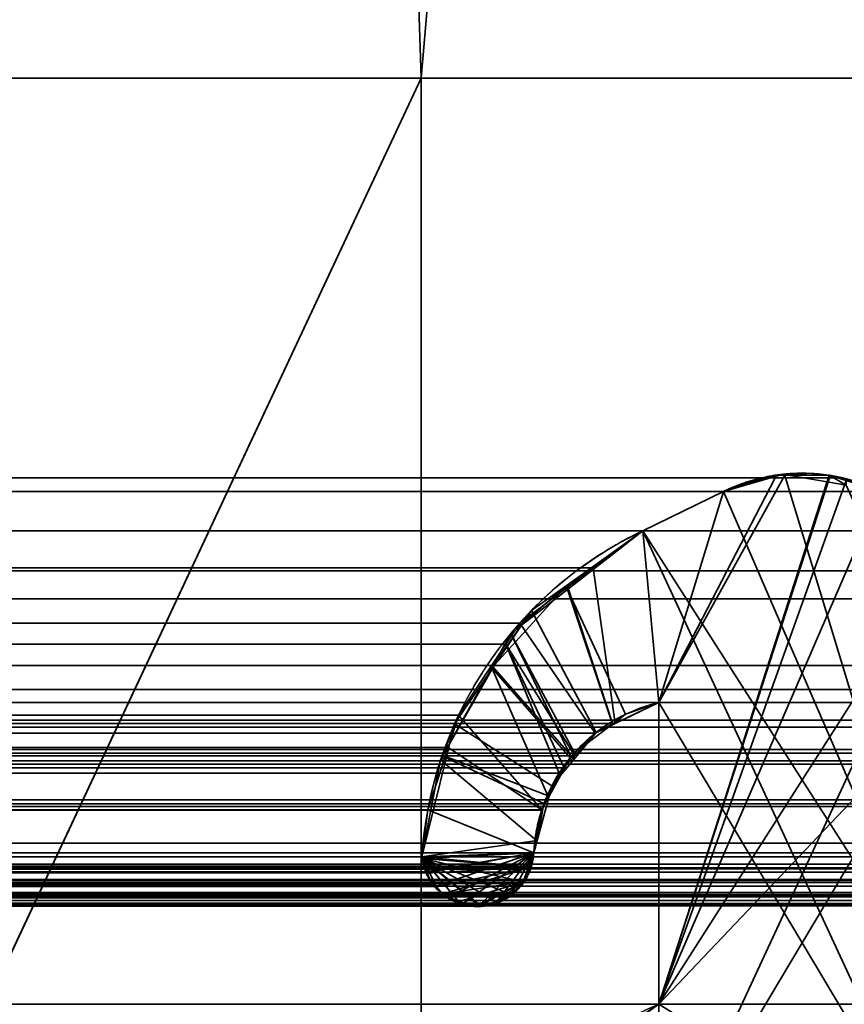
# Model space of a CAD drawing. Header units: millimetres. Extents: x -490 to 6690, y -115 to 152.
# Tile 955 of 1056: x 4956.91 to 4961.2, y 8.19 to 13.3. Entities that reach past the tile are written whole.
import ezdxf

# ---------------------------------------------------------------- set-up
doc = ezdxf.new("R2010")
doc.units = ezdxf.units.MM
doc.layers.add('152', color=253, linetype='Continuous')

# ---------------------------------------------------------------- blocks, each defined once
blk = doc.blocks.new('UG_SURFACE_004')
at = {"layer": '152', "color": 252, "linetype": 'Continuous', "lineweight": 35}
for points in [[(5144.0001, -6.2, 2202.5001), (5144.0001, 133.2, 2202.5001), (3855.9999, 133.2, 2202.5001), (3855.9999, -6.2, 2202.5001)], [(4006, -6.2, 2052.5), (4006, 133.2, 2052.5), (4994, 133.2, 2052.5), (4994, -6.2, 2052.5)]]:
    blk.add_3dface(points, dxfattribs=at)
blk = doc.blocks.new('UG_SURFACE_277')
at = {"layer": '152', "color": 254, "linetype": 'Continuous', "lineweight": 35}
for points in [[(4979.25, -10, 2032.7499), (4979.25, 136.75, 2032.7499), (4020.75, 136.75, 2032.7499), (4020.75, -10, 2032.7499)], [(4962.9998, 13, 2016.5), (4959.0001, 13, 2012.5), (4955.2498, 131.75, 2008.75), (4967, 21, 2020.4999)], [(4959.0001, 13, 2012.5), (4959.0001, 5, 2012.5), (4955.2498, 5, 2008.75), (4955.2498, 131.75, 2008.75)], [(4971.4999, 21, 2025.0001), (4971.4999, -8, 2025.0001), (4028.5001, -8, 2025.0001), (4028.5001, 21, 2025.0001)], [(4967, 5, 2020.4999), (4967, 21, 2020.4999), (4033, 21, 2020.4999), (4033, 5, 2020.4999)], [(4962.9998, 13, 2016.5), (4962.9998, 5, 2016.5), (4037.0002, 5, 2016.5), (4037.0002, 13, 2016.5)], [(4962.9998, 13, 2016.5), (4037.0002, 13, 2016.5), (4040.9999, 13, 2012.5), (4959.0001, 13, 2012.5)], [(4959.0001, 5, 2012.5), (4959.0001, 13, 2012.5), (4040.9999, 13, 2012.5), (4040.9999, 5, 2012.5)]]:
    blk.add_3dface(points, dxfattribs=at)
blk = doc.blocks.new('UG_SURFACE_280')
at = {"layer": '152', "color": 254, "linetype": 'Continuous', "lineweight": 35}
for points in [[(4955.2979, 132.0496, 2008.7976), (4955.2498, 131.75, 2008.75), (4955.2498, 5, 2008.75), (4967, 106, 2020.4999)], [(4955.2498, 131.75, -7.5), (4967, 21, -7.5), (4962.9998, 13, -7.5), (4959.0001, 13, -7.5)], [(4959.0001, 13, -7.5), (4959.0001, 5, -7.5), (4955.2498, 5, -7.5), (4955.2498, 131.75, -7.5)], [(4959.0001, 13, 2012.5), (4967, 106, 2020.4999), (4955.2498, 5, 2008.75)], [(4967, 106, 2020.4999), (4959.0001, 13, 2012.5), (4962.9998, 13, 2016.5), (4967, 21, 2020.4999)], [(4955.2498, 5, 2008.75), (4959.0001, 5, 2012.5), (4959.0001, 13, 2012.5)], [(4959.0001, 5, -7.5), (4959.0001, 13, -7.5), (4959.0001, 13, 2012.5), (4959.0001, 5, 2012.5)], [(4962.9998, 13, 2016.5), (4959.0001, 13, 2012.5), (4959.0001, 13, -7.5), (4962.9998, 13, -7.5)]]:
    blk.add_3dface(points, dxfattribs=at)
blk = doc.blocks.new('UG_SURFACE_303')
at = {"layer": '152', "color": 14, "linetype": 'Continuous', "lineweight": 35}
for points in [[(4971.3001, -10, 2024.8001), (4971.3001, 19, 2024.8001), (4028.6999, 19, 2024.8001), (4028.6999, -10, 2024.8001)], [(4967.2499, 16.25, 2020.75), (4967.2499, -22, 2020.75), (4032.7501, -22, 2020.75), (4032.7501, 16.25, 2020.75)]]:
    blk.add_3dface(points, dxfattribs=at)
blk = doc.blocks.new('UG_SURFACE_304')
at = {"layer": '152', "color": 7, "linetype": 'Continuous', "lineweight": 35}
for points in [[(4032.7501, 16, 2020.75), (4032.7501, -22, 2020.75), (4967.2499, -22, 2020.75), (4967.2499, 16, 2020.75)], [(4967, 16, 2020.4999), (4967, -22, 2020.4999), (4033, -22, 2020.4999), (4033, 16, 2020.4999)]]:
    blk.add_3dface(points, dxfattribs=at)
blk = doc.blocks.new('UG_SURFACE_310')
at = {"layer": '152', "color": 253, "linetype": 'Continuous', "lineweight": 35}
for points in [[(4038.6119, 10.853, 2014.888), (4961.3881, 10.853, 2014.888), (4961.1888, 10.9236, 2014.6887)], [(4038.8112, 10.9236, 2014.6887), (4038.6119, 10.853, 2014.888), (4961.1888, 10.9236, 2014.6887)], [(4961.1888, 10.9236, 2014.6887), (4961.1201, 10.9237, 2014.6201), (4038.8799, 10.9237, 2014.6201), (4038.8112, 10.9236, 2014.6887)], [(4038.8799, 10.9237, 2014.6201), (4961.1201, 10.9237, 2014.6201), (4960.8388, 10.9244, 2014.3385), (4039.1612, 10.9244, 2014.3385)], [(4039.2261, 10.9245, 2014.2741), (4039.1612, 10.9244, 2014.3385), (4960.8388, 10.9244, 2014.3385)], [(4039.2261, 10.9245, 2014.2741), (4960.8388, 10.9244, 2014.3385), (4960.7739, 10.9245, 2014.2741)], [(4960.7739, 10.9245, 2014.2741), (4039.4292, 10.853, 2014.0705), (4039.2261, 10.9245, 2014.2741)], [(4960.7739, 10.9245, 2014.2741), (4960.5708, 10.853, 2014.0705), (4039.4292, 10.853, 2014.0705)], [(4960.5708, 10.853, 2014.0705), (4960.7739, 10.9245, 2014.2741), (4960.8388, 10.9244, 2014.3385), (4960.2351, 9.7575, 2013.7351)], [(4960.2351, 8.1895, 2013.7351), (4960.2351, 9.7575, 2013.7351), (4960.8388, 10.9244, 2014.3385), (4961.1201, 10.9237, 2014.6201)], [(4960.2351, 8.1895, 2013.7351), (4961.1201, 10.9237, 2014.6201), (4961.1888, 10.9236, 2014.6887), (4961.3881, 10.853, 2014.888)], [(4038.6119, 10.853, 2014.888), (4038.1927, 10.6485, 2015.3072), (4961.8073, 10.6485, 2015.3072), (4961.3881, 10.853, 2014.888)], [(4039.8483, 10.6485, 2013.6516), (4039.4292, 10.853, 2014.0705), (4960.5708, 10.853, 2014.0705), (4960.1517, 10.6485, 2013.6516)], [(4960.1517, 10.6485, 2013.6516), (4960.5708, 10.853, 2014.0705), (4960.2351, 9.7575, 2013.7351)], [(4961.3881, 10.853, 2014.888), (4961.8073, 10.6485, 2015.3072), (4960.2351, 8.1895, 2013.7351)], [(4962.1515, 10.44, 2015.6517), (4961.8073, 10.6485, 2015.3072), (4038.1927, 10.6485, 2015.3072), (4037.8485, 10.44, 2015.6517)], [(4039.8483, 10.6485, 2013.6516), (4960.1517, 10.6485, 2013.6516), (4959.8942, 10.4557, 2013.3944), (4040.1058, 10.4557, 2013.3944)], [(4960.2351, 9.7575, 2013.7351), (4960.0086, 9.648, 2013.5088), (4959.8942, 10.4557, 2013.3944), (4960.1517, 10.6485, 2013.6516)], [(4960.2351, 7.26, 2013.7351), (4961.8073, 10.6485, 2015.3072), (4961.7229, 9.7575, 2015.223)], [(4961.8073, 10.6485, 2015.3072), (4960.2351, 7.26, 2013.7351), (4960.2351, 8.1895, 2013.7351)], [(4037.7111, 10.2949, 2015.789), (4962.2889, 10.2949, 2015.789), (4962.1515, 10.44, 2015.6517)], [(4037.8485, 10.44, 2015.6517), (4037.7111, 10.2949, 2015.789), (4962.1515, 10.44, 2015.6517)], [(4040.4878, 10.1696, 2013.0122), (4040.1058, 10.4557, 2013.3944), (4959.8942, 10.4557, 2013.3944)], [(4040.4878, 10.1696, 2013.0122), (4959.8942, 10.4557, 2013.3944), (4959.5122, 10.1696, 2013.0122)], [(4960.0086, 9.648, 2013.5088), (4959.9042, 9.5975, 2013.4044), (4959.5122, 10.1696, 2013.0122), (4959.8942, 10.4557, 2013.3944)], [(4962.6174, 9.9482, 2016.1176), (4962.2889, 10.2949, 2015.789), (4037.7111, 10.2949, 2015.789), (4037.3826, 9.9482, 2016.1176)], [(4959.5122, 10.1696, 2013.0122), (4040.5602, 10.0604, 2012.9397), (4040.4878, 10.1696, 2013.0122)], [(4959.5122, 10.1696, 2013.0122), (4959.4398, 10.0604, 2012.9397), (4040.5602, 10.0604, 2012.9397)], [(4959.4398, 10.0604, 2012.9397), (4959.5122, 10.1696, 2013.0122), (4959.9042, 9.5975, 2013.4044), (4959.7979, 9.4797, 2013.2978)], [(4040.8053, 9.6908, 2012.6944), (4040.5602, 10.0604, 2012.9397), (4959.4398, 10.0604, 2012.9397)], [(4040.8053, 9.6908, 2012.6944), (4959.4398, 10.0604, 2012.9397), (4959.1947, 9.6908, 2012.6944)], [(4959.1947, 9.6908, 2012.6944), (4959.4398, 10.0604, 2012.9397), (4959.7173, 9.3905, 2013.2172), (4959.6267, 9.1995, 2013.1264)], [(4959.4398, 10.0604, 2012.9397), (4959.7979, 9.4797, 2013.2978), (4959.7421, 9.4178, 2013.242)], [(4959.7421, 9.4178, 2013.242), (4959.7173, 9.3905, 2013.2172), (4959.4398, 10.0604, 2012.9397)], [(4037.3826, 9.9482, 2016.1176), (4037.3206, 9.8245, 2016.1793), (4962.6794, 9.8245, 2016.1793)], [(4037.3826, 9.9482, 2016.1176), (4962.6794, 9.8245, 2016.1793), (4962.6174, 9.9482, 2016.1176)], [(4962.8448, 9.4937, 2016.3448), (4962.6794, 9.8245, 2016.1793), (4037.3206, 9.8245, 2016.1793), (4037.1552, 9.4937, 2016.3448)], [(4038.2771, 9.7575, 2015.223), (4961.7229, 9.7575, 2015.223), (4961.9317, 9.6647, 2015.4314), (4038.0683, 9.6647, 2015.4314)], [(4038.2771, 9.7575, 2015.223), (4038.2771, 8.1895, 2015.223), (4961.7229, 8.1895, 2015.223), (4961.7229, 9.7575, 2015.223)], [(4039.9914, 9.648, 2013.5088), (4960.0086, 9.648, 2013.5088), (4960.2351, 9.7575, 2013.7351), (4039.7649, 9.7575, 2013.7351)], [(4039.7649, 8.1895, 2013.7351), (4039.7649, 9.7575, 2013.7351), (4960.2351, 9.7575, 2013.7351), (4960.2351, 8.1895, 2013.7351)], [(4960.2351, 7.26, 2013.7351), (4961.7229, 9.7575, 2015.223), (4961.7229, 8.1895, 2015.223)], [(4037.9891, 9.6295, 2015.5108), (4038.0683, 9.6647, 2015.4314), (4961.9317, 9.6647, 2015.4314), (4962.0109, 9.6295, 2015.5108)], [(4959.1947, 9.6908, 2012.6944), (4040.8602, 9.5231, 2012.6398), (4040.8053, 9.6908, 2012.6944)], [(4959.1947, 9.6908, 2012.6944), (4959.1398, 9.5231, 2012.6398), (4040.8602, 9.5231, 2012.6398)], [(4959.6267, 9.1995, 2013.1264), (4959.1398, 9.5231, 2012.6398), (4959.1947, 9.6908, 2012.6944)], [(4962.0109, 9.6295, 2015.5108), (4037.8685, 9.512, 2015.6317), (4037.9891, 9.6295, 2015.5108)], [(4962.0109, 9.6295, 2015.5108), (4962.1315, 9.512, 2015.6317), (4037.8685, 9.512, 2015.6317)], [(4959.9042, 9.5975, 2013.4044), (4039.9914, 9.648, 2013.5088), (4040.0958, 9.5975, 2013.4044)], [(4959.9042, 9.5975, 2013.4044), (4960.0086, 9.648, 2013.5088), (4039.9914, 9.648, 2013.5088)], [(4040.0958, 9.5975, 2013.4044), (4959.7979, 9.4797, 2013.2978), (4959.9042, 9.5975, 2013.4044)], [(4040.0958, 9.5975, 2013.4044), (4040.2021, 9.4797, 2013.2978), (4959.7979, 9.4797, 2013.2978)], [(4037.8685, 9.512, 2015.6317), (4962.1315, 9.512, 2015.6317), (4962.1911, 9.4542, 2015.6913), (4037.8089, 9.4542, 2015.6913)], [(4040.9656, 9.1992, 2012.5344), (4040.8602, 9.5231, 2012.6398), (4959.1398, 9.5231, 2012.6398)], [(4040.9656, 9.1992, 2012.5344), (4959.1398, 9.5231, 2012.6398), (4959.0344, 9.1992, 2012.5344)], [(4959.0344, 9.1992, 2012.5344), (4959.1398, 9.5231, 2012.6398), (4959.6267, 9.1995, 2013.1264), (4959.6262, 9.1971, 2013.1259)], [(4037.1056, 9.2512, 2016.3944), (4962.8944, 9.2512, 2016.3944), (4962.8448, 9.4937, 2016.3448)], [(4037.1552, 9.4937, 2016.3448), (4037.1056, 9.2512, 2016.3944), (4962.8448, 9.4937, 2016.3448)], [(4040.2579, 9.4178, 2013.242), (4959.7421, 9.4178, 2013.242), (4959.7979, 9.4797, 2013.2978), (4040.2021, 9.4797, 2013.2978)], [(4037.6759, 9.217, 2015.8241), (4962.2092, 9.4368, 2015.7092), (4962.3208, 9.2299, 2015.821)], [(4962.2092, 9.4368, 2015.7092), (4037.6759, 9.217, 2015.8241), (4037.6792, 9.2299, 2015.821)], [(4037.6792, 9.2299, 2015.821), (4037.7908, 9.4368, 2015.7092), (4962.2092, 9.4368, 2015.7092)], [(4037.7908, 9.4368, 2015.7092), (4037.8089, 9.4542, 2015.6913), (4962.1911, 9.4542, 2015.6913), (4962.2092, 9.4368, 2015.7092)], [(4040.2579, 9.4178, 2013.242), (4959.6267, 9.1995, 2013.1264), (4959.7173, 9.3905, 2013.2172)], [(4959.6267, 9.1995, 2013.1264), (4040.2579, 9.4178, 2013.242), (4040.2827, 9.3905, 2013.2172)], [(4959.7173, 9.3905, 2013.2172), (4959.7421, 9.4178, 2013.242), (4040.2579, 9.4178, 2013.242)], [(4040.2827, 9.3905, 2013.2172), (4959.6262, 9.1971, 2013.1259), (4959.6267, 9.1995, 2013.1264)], [(4040.2827, 9.3905, 2013.2172), (4040.3733, 9.1995, 2013.1264), (4959.6262, 9.1971, 2013.1259)], [(4037.0455, 8.9555, 2016.4545), (4962.9545, 8.9555, 2016.4545), (4962.8944, 9.2512, 2016.3944), (4037.1056, 9.2512, 2016.3944)], [(4037.631, 9.0263, 2015.8691), (4037.6759, 9.217, 2015.8241), (4962.3241, 9.217, 2015.8241), (4962.369, 9.0261, 2015.8691)], [(4962.3208, 9.2299, 2015.821), (4962.3241, 9.217, 2015.8241), (4037.6759, 9.217, 2015.8241)], [(4040.3733, 9.1995, 2013.1264), (4040.3738, 9.1971, 2013.1259), (4959.6262, 9.1971, 2013.1259)], [(4040.4148, 8.9755, 2013.0851), (4959.5852, 8.9755, 2013.0851), (4959.6262, 9.1971, 2013.1259), (4040.3738, 9.1971, 2013.1259)], [(4959.0344, 9.1992, 2012.5344), (4040.9966, 8.9555, 2012.5036), (4040.9656, 9.1992, 2012.5344)], [(4959.0344, 9.1992, 2012.5344), (4959.0034, 8.9555, 2012.5036), (4040.9966, 8.9555, 2012.5036)], [(4959.024, 8.8768, 2012.5241), (4959.0034, 8.9555, 2012.5036), (4959.0344, 9.1992, 2012.5344), (4959.5852, 8.9755, 2013.0851)], [(4959.6262, 9.1971, 2013.1259), (4959.5852, 8.9755, 2013.0851), (4959.0344, 9.1992, 2012.5344)], [(4962.3733, 8.9755, 2015.8732), (4037.6267, 8.9755, 2015.8732), (4037.631, 9.0263, 2015.8691)], [(4962.369, 9.0261, 2015.8691), (4962.3733, 8.9755, 2015.8732), (4037.631, 9.0263, 2015.8691)], [(4962.9545, 8.9555, 2016.4545), (4037.0455, 8.9555, 2016.4545), (4037.0598, 8.8931, 2016.4402)], [(4962.9402, 8.8931, 2016.4402), (4962.9545, 8.9555, 2016.4545), (4037.0598, 8.8931, 2016.4402)], [(4962.3733, 8.9755, 2015.8732), (4962.3837, 8.9176, 2015.8837), (4037.6163, 8.9176, 2015.8837), (4037.6267, 8.9755, 2015.8732)], [(4959.5733, 8.9064, 2013.0734), (4040.4148, 8.9755, 2013.0851), (4040.4267, 8.9064, 2013.0734)], [(4959.5733, 8.9064, 2013.0734), (4959.5852, 8.9755, 2013.0851), (4040.4148, 8.9755, 2013.0851)], [(4040.976, 8.8768, 2012.5241), (4959.0034, 8.9555, 2012.5036), (4959.024, 8.8768, 2012.5241)], [(4040.976, 8.8768, 2012.5241), (4040.9966, 8.9555, 2012.5036), (4959.0034, 8.9555, 2012.5036)], [(4959.5852, 8.9755, 2013.0851), (4959.0268, 8.8725, 2012.5268), (4959.024, 8.8768, 2012.5241)], [(4959.0731, 8.8014, 2012.5732), (4959.0616, 8.8122, 2012.5616), (4959.0268, 8.8725, 2012.5268), (4959.5852, 8.9755, 2013.0851)], [(4959.5852, 8.9755, 2013.0851), (4959.1384, 8.7425, 2012.6381), (4959.137, 8.743, 2012.6369), (4959.0731, 8.8014, 2012.5732)], [(4959.2185, 8.7134, 2012.7184), (4959.1384, 8.7425, 2012.6381), (4959.5852, 8.9755, 2013.0851)], [(4959.5852, 8.9755, 2013.0851), (4959.3034, 8.704, 2012.8033), (4959.2552, 8.7, 2012.7554), (4959.2185, 8.7134, 2012.7184)], [(4959.3883, 8.7152, 2012.8884), (4959.3797, 8.7105, 2012.8798), (4959.3034, 8.704, 2012.8033), (4959.5852, 8.9755, 2013.0851)], [(4959.5852, 8.9755, 2013.0851), (4959.465, 8.757, 2012.965), (4959.3883, 8.7152, 2012.8884)], [(4959.5261, 8.8173, 2013.026), (4959.4817, 8.7661, 2012.9817), (4959.465, 8.757, 2012.965), (4959.5852, 8.9755, 2013.0851)], [(4959.5852, 8.9755, 2013.0851), (4959.5671, 8.8921, 2013.067), (4959.5413, 8.8351, 2013.0413), (4959.5261, 8.8173, 2013.026)], [(4959.5852, 8.9755, 2013.0851), (4959.5733, 8.9064, 2013.0734), (4959.5671, 8.8921, 2013.067)], [(4962.3876, 8.8981, 2015.8873), (4037.5838, 8.8372, 2015.9163), (4037.6124, 8.8981, 2015.8873)], [(4962.3876, 8.8981, 2015.8873), (4962.4162, 8.8372, 2015.9163), (4037.5838, 8.8372, 2015.9163)], [(4037.6124, 8.8981, 2015.8873), (4962.3837, 8.9176, 2015.8837), (4962.3876, 8.8981, 2015.8873)], [(4037.6124, 8.8981, 2015.8873), (4037.6163, 8.9176, 2015.8837), (4962.3837, 8.9176, 2015.8837)], [(4040.4267, 8.9064, 2013.0734), (4040.4329, 8.8921, 2013.067), (4959.5671, 8.8921, 2013.067), (4959.5733, 8.9064, 2013.0734)], [(4037.0598, 8.8931, 2016.4402), (4037.0688, 8.8752, 2016.4311), (4962.9312, 8.8752, 2016.4311), (4962.9402, 8.8931, 2016.4402)], [(4962.9312, 8.8752, 2016.4311), (4037.0688, 8.8752, 2016.4311), (4037.0965, 8.8214, 2016.4034)], [(4962.9035, 8.8214, 2016.4034), (4962.9312, 8.8752, 2016.4311), (4037.0965, 8.8214, 2016.4034)], [(4959.5413, 8.8351, 2013.0413), (4040.4329, 8.8921, 2013.067), (4040.4587, 8.8351, 2013.0413)], [(4959.5413, 8.8351, 2013.0413), (4959.5671, 8.8921, 2013.067), (4040.4329, 8.8921, 2013.067)], [(4040.9384, 8.8122, 2012.5616), (4959.0268, 8.8725, 2012.5268), (4959.0616, 8.8122, 2012.5616)], [(4040.9384, 8.8122, 2012.5616), (4040.9732, 8.8725, 2012.5268), (4959.0268, 8.8725, 2012.5268)], [(4959.024, 8.8768, 2012.5241), (4040.9732, 8.8725, 2012.5268), (4040.976, 8.8768, 2012.5241)], [(4959.024, 8.8768, 2012.5241), (4959.0268, 8.8725, 2012.5268), (4040.9732, 8.8725, 2012.5268)], [(4037.0965, 8.8214, 2016.4034), (4037.1137, 8.8038, 2016.3863), (4962.8863, 8.8038, 2016.3863), (4962.9035, 8.8214, 2016.4034)], [(4962.8386, 8.755, 2016.3386), (4037.1137, 8.8038, 2016.3863), (4037.1614, 8.755, 2016.3386)], [(4962.8386, 8.755, 2016.3386), (4962.8863, 8.8038, 2016.3863), (4037.1137, 8.8038, 2016.3863)], [(4962.4186, 8.8321, 2015.9187), (4037.5257, 8.7708, 2015.974), (4037.5814, 8.8321, 2015.9187)], [(4962.4186, 8.8321, 2015.9187), (4962.4743, 8.7708, 2015.974), (4037.5257, 8.7708, 2015.974)], [(4037.5814, 8.8321, 2015.9187), (4962.4162, 8.8372, 2015.9163), (4962.4186, 8.8321, 2015.9187)], [(4037.5814, 8.8321, 2015.9187), (4037.5838, 8.8372, 2015.9163), (4962.4162, 8.8372, 2015.9163)], [(4040.4587, 8.8351, 2013.0413), (4040.4739, 8.8173, 2013.026), (4959.5261, 8.8173, 2013.026), (4959.5413, 8.8351, 2013.0413)], [(4959.5261, 8.8173, 2013.026), (4040.4739, 8.8173, 2013.026), (4040.5183, 8.7661, 2012.9817)], [(4959.4817, 8.7661, 2012.9817), (4959.5261, 8.8173, 2013.026), (4040.5183, 8.7661, 2012.9817)], [(4040.863, 8.743, 2012.6369), (4959.0731, 8.8014, 2012.5732), (4959.137, 8.743, 2012.6369)], [(4040.863, 8.743, 2012.6369), (4040.9269, 8.8014, 2012.5732), (4959.0731, 8.8014, 2012.5732)], [(4959.0616, 8.8122, 2012.5616), (4040.9269, 8.8014, 2012.5732), (4040.9384, 8.8122, 2012.5616)], [(4959.0616, 8.8122, 2012.5616), (4959.0731, 8.8014, 2012.5732), (4040.9269, 8.8014, 2012.5732)], [(4037.1614, 8.755, 2016.3386), (4037.1809, 8.747, 2016.3193), (4962.8191, 8.747, 2016.3193), (4962.8386, 8.755, 2016.3386)], [(4037.262, 8.7133, 2016.238), (4962.738, 8.7133, 2016.238), (4962.8191, 8.747, 2016.3193), (4037.1809, 8.747, 2016.3193)], [(4962.4834, 8.7605, 2015.9833), (4037.4532, 8.7289, 2016.0468), (4037.5166, 8.7605, 2015.9833)], [(4962.4834, 8.7605, 2015.9833), (4962.5468, 8.7289, 2016.0468), (4037.4532, 8.7289, 2016.0468)], [(4037.5166, 8.7605, 2015.9833), (4962.4743, 8.7708, 2015.974), (4962.4834, 8.7605, 2015.9833)], [(4037.5166, 8.7605, 2015.9833), (4037.5257, 8.7708, 2015.974), (4962.4743, 8.7708, 2015.974)], [(4040.5183, 8.7661, 2012.9817), (4040.535, 8.757, 2012.965), (4959.465, 8.757, 2012.965), (4959.4817, 8.7661, 2012.9817)], [(4040.6117, 8.7152, 2012.8884), (4959.3883, 8.7152, 2012.8884), (4959.465, 8.757, 2012.965), (4040.535, 8.757, 2012.965)], [(4962.707, 8.7005, 2016.207), (4037.262, 8.7133, 2016.238), (4037.293, 8.7005, 2016.207)], [(4962.707, 8.7005, 2016.207), (4962.738, 8.7133, 2016.238), (4037.262, 8.7133, 2016.238)], [(4037.293, 8.7005, 2016.207), (4037.3445, 8.7034, 2016.1555), (4962.6555, 8.7034, 2016.1555), (4962.707, 8.7005, 2016.207)], [(4037.3631, 8.7044, 2016.1369), (4962.6369, 8.7044, 2016.1369), (4962.6555, 8.7034, 2016.1555), (4037.3445, 8.7034, 2016.1555)], [(4962.5907, 8.707, 2016.0904), (4037.3631, 8.7044, 2016.1369), (4037.4093, 8.707, 2016.0904)], [(4962.5907, 8.707, 2016.0904), (4962.6369, 8.7044, 2016.1369), (4037.3631, 8.7044, 2016.1369)], [(4037.4093, 8.707, 2016.0904), (4962.5468, 8.7289, 2016.0468), (4962.5907, 8.707, 2016.0904)], [(4037.4093, 8.707, 2016.0904), (4037.4532, 8.7289, 2016.0468), (4962.5468, 8.7289, 2016.0468)], [(4959.3797, 8.7105, 2012.8798), (4040.6117, 8.7152, 2012.8884), (4040.6203, 8.7105, 2012.8798)], [(4959.3797, 8.7105, 2012.8798), (4959.3883, 8.7152, 2012.8884), (4040.6117, 8.7152, 2012.8884)], [(4040.6203, 8.7105, 2012.8798), (4040.6966, 8.704, 2012.8033), (4959.3034, 8.704, 2012.8033), (4959.3797, 8.7105, 2012.8798)], [(4959.2552, 8.7, 2012.7554), (4040.6966, 8.704, 2012.8033), (4040.7448, 8.7, 2012.7554)], [(4959.2552, 8.7, 2012.7554), (4959.3034, 8.704, 2012.8033), (4040.6966, 8.704, 2012.8033)], [(4040.7448, 8.7, 2012.7554), (4959.2185, 8.7134, 2012.7184), (4959.2552, 8.7, 2012.7554)], [(4040.7448, 8.7, 2012.7554), (4040.7815, 8.7134, 2012.7184), (4959.2185, 8.7134, 2012.7184)], [(4040.8616, 8.7425, 2012.6381), (4959.1384, 8.7425, 2012.6381), (4959.2185, 8.7134, 2012.7184), (4040.7815, 8.7134, 2012.7184)], [(4959.137, 8.743, 2012.6369), (4040.8616, 8.7425, 2012.6381), (4040.863, 8.743, 2012.6369)], [(4959.137, 8.743, 2012.6369), (4959.1384, 8.7425, 2012.6381), (4040.8616, 8.7425, 2012.6381)], [(4962.1496, 7.9443, 2015.6498), (4961.7229, 8.1895, 2015.223), (4038.2771, 8.1895, 2015.223), (4037.8504, 7.9443, 2015.6498)], [(4039.7649, 8.1895, 2013.7351), (4960.2351, 8.1895, 2013.7351), (4959.898, 7.961, 2013.3982), (4040.102, 7.961, 2013.3982)], [(4959.898, 7.961, 2013.3982), (4960.2351, 8.1895, 2013.7351), (4960.2351, 7.26, 2013.7351)], [(4961.7229, 8.1895, 2015.223), (4961.7229, 7.26, 2015.223), (4960.2351, 7.26, 2013.7351)]]:
    blk.add_3dface(points, dxfattribs=at)
blk = doc.blocks.new('UG_SURFACE_311')
at = {"layer": '152', "color": 253, "linetype": 'Continuous', "lineweight": 35}
for points in [[(4960.2351, 8.1895, -7.5), (4960.2351, 9.7575, -7.5), (4960.8884, 10.9368, -7.5), (4961.1197, 10.9368, -7.5)], [(4961.1197, 10.9368, -7.5), (4961.2069, 10.9096, -7.5), (4960.2351, 8.1895, -7.5)], [(4960.5708, 10.853, -7.5), (4960.8388, 10.9368, -7.5), (4960.8884, 10.9368, -7.5), (4960.2351, 9.7575, -7.5)], [(4961.2069, 10.9096, -7.5), (4961.3881, 10.853, -7.5), (4961.7229, 9.7575, -7.5), (4960.2351, 8.1895, -7.5)], [(4960.5708, 10.853, 2014.0705), (4960.8798, 10.9421, 2014.38), (4960.8388, 10.9368, -7.5)], [(4961.7229, 8.1895, 2015.223), (4960.8879, 10.9407, 2014.3881), (4960.8798, 10.9421, 2014.38), (4960.5708, 10.853, 2014.0705)], [(4960.8388, 10.9368, -7.5), (4960.5708, 10.853, -7.5), (4960.5708, 10.853, 2014.0705)], [(4960.8798, 10.9421, 2014.38), (4960.8884, 10.9368, -7.5), (4960.8388, 10.9368, -7.5)], [(4960.8798, 10.9421, 2014.38), (4960.8879, 10.9407, 2014.3881), (4960.8884, 10.9368, -7.5)], [(4961.1197, 10.9368, -7.5), (4960.8884, 10.9368, -7.5), (4960.8879, 10.9407, 2014.3881)], [(4960.8879, 10.9407, 2014.3881), (4961.2069, 10.8848, 2014.7069), (4961.1197, 10.9368, -7.5)], [(4961.7229, 8.1895, 2015.223), (4961.7229, 9.7575, 2015.223), (4961.2069, 10.8848, 2014.7069), (4960.8879, 10.9407, 2014.3881)], [(4961.2069, 10.8848, 2014.7069), (4961.2069, 10.9096, -7.5), (4961.1197, 10.9368, -7.5)], [(4960.1517, 10.6485, 2013.6516), (4960.5708, 10.853, 2014.0705), (4960.5708, 10.853, -7.5), (4960.1517, 10.6485, -7.5)], [(4960.1517, 10.6485, -7.5), (4960.5708, 10.853, -7.5), (4960.2351, 9.7575, -7.5)], [(4960.5708, 10.853, 2014.0705), (4960.1517, 10.6485, 2013.6516), (4961.7229, 8.1895, 2015.223)], [(4960.1517, 10.6485, -7.5), (4959.7578, 10.3669, -7.5), (4959.7597, 10.3439, 2013.2594)], [(4960.2351, 9.7575, -7.5), (4959.9953, 9.6427, -7.5), (4959.7578, 10.3669, -7.5), (4960.1517, 10.6485, -7.5)], [(4959.7597, 10.3439, 2013.2594), (4960.1517, 10.6485, 2013.6516), (4960.1517, 10.6485, -7.5)], [(4960.0611, 9.6957, 2013.561), (4960.2351, 9.7575, 2013.7351), (4960.1517, 10.6485, 2013.6516), (4959.7597, 10.3439, 2013.2594)], [(4961.7229, 7.26, 2015.223), (4960.1517, 10.6485, 2013.6516), (4960.2351, 9.7575, 2013.7351)], [(4960.1517, 10.6485, 2013.6516), (4961.7229, 7.26, 2015.223), (4961.7229, 8.1895, 2015.223)], [(4959.7578, 10.3669, -7.5), (4959.5733, 10.2347, -7.5), (4959.3668, 9.9368, 2012.8665)], [(4959.3668, 9.9368, 2012.8665), (4959.4655, 10.1155, 2012.9657), (4959.7578, 10.3669, -7.5)], [(4959.4655, 10.1155, 2012.9657), (4959.7597, 10.3439, 2013.2594), (4959.7578, 10.3669, -7.5)], [(4959.7597, 10.3439, 2013.2594), (4959.4655, 10.1155, 2012.9657), (4959.796, 9.4949, 2013.2959), (4959.9934, 9.6444, 2013.4933)], [(4959.9953, 9.6427, -7.5), (4959.9094, 9.6016, -7.5), (4959.5733, 10.2347, -7.5), (4959.7578, 10.3669, -7.5)], [(4959.9934, 9.6444, 2013.4933), (4960.0611, 9.6957, 2013.561), (4959.7597, 10.3439, 2013.2594)], [(4959.5733, 10.2347, -7.5), (4959.3735, 9.9404, -7.5), (4959.3668, 9.9368, 2012.8665)], [(4959.3735, 9.9404, -7.5), (4959.5733, 10.2347, -7.5), (4959.9094, 9.6016, -7.5), (4959.794, 9.4628, -7.5)], [(4959.4655, 10.1155, 2012.9657), (4959.3668, 9.9368, 2012.8665), (4959.7735, 9.4687, 2013.2737), (4959.7793, 9.4752, 2013.2792)], [(4959.7793, 9.4752, 2013.2792), (4959.796, 9.4949, 2013.2959), (4959.4655, 10.1155, 2012.9657)], [(4959.3735, 9.9404, -7.5), (4959.1737, 9.6461, -7.5), (4959.1117, 9.4775, 2012.6119)], [(4959.1117, 9.4775, 2012.6119), (4959.3668, 9.9368, 2012.8665), (4959.3735, 9.9404, -7.5)], [(4959.3668, 9.9368, 2012.8665), (4959.1117, 9.4775, 2012.6119), (4959.6381, 9.2331, 2013.1383), (4959.6591, 9.269, 2013.159)], [(4959.794, 9.4628, -7.5), (4959.6786, 9.324, -7.5), (4959.1737, 9.6461, -7.5), (4959.3735, 9.9404, -7.5)], [(4959.6591, 9.269, 2013.159), (4959.7735, 9.4687, 2013.2737), (4959.3668, 9.9368, 2012.8665)], [(4960.0611, 9.6957, 2013.561), (4959.9953, 9.6427, -7.5), (4960.2351, 9.7575, -7.5)], [(4960.2351, 9.7575, -7.5), (4960.2351, 9.7575, 2013.7351), (4960.0611, 9.6957, 2013.561)], [(4960.2351, 8.1895, 2013.7351), (4960.2351, 9.7575, 2013.7351), (4960.2351, 9.7575, -7.5), (4960.2351, 8.1895, -7.5)], [(4960.2351, 7.26, -7.5), (4961.7229, 9.7575, -7.5), (4961.7229, 8.1895, -7.5)], [(4961.7229, 9.7575, -7.5), (4960.2351, 7.26, -7.5), (4960.2351, 8.1895, -7.5)], [(4961.7229, 7.26, 2015.223), (4960.2351, 9.7575, 2013.7351), (4960.2351, 8.1895, 2013.7351)], [(4960.0611, 9.6957, 2013.561), (4959.9934, 9.6444, 2013.4933), (4959.9953, 9.6427, -7.5)], [(4959.1737, 9.6461, -7.5), (4959.1317, 9.4752, -7.5), (4959.1117, 9.4775, 2012.6119)], [(4959.1317, 9.4752, -7.5), (4959.1737, 9.6461, -7.5), (4959.6786, 9.324, -7.5), (4959.6648, 9.2711, -7.5)], [(4959.9094, 9.6016, -7.5), (4959.9934, 9.6444, 2013.4933), (4959.796, 9.4949, 2013.2959)], [(4959.9094, 9.6016, -7.5), (4959.9953, 9.6427, -7.5), (4959.9934, 9.6444, 2013.4933)], [(4959.796, 9.4949, 2013.2959), (4959.794, 9.4628, -7.5), (4959.9094, 9.6016, -7.5)], [(4959.1317, 9.4752, -7.5), (4959.0034, 8.9555, -7.5), (4959.0034, 8.9555, 2012.5036)], [(4959.0034, 8.9555, 2012.5036), (4959.1012, 9.4585, 2012.6014), (4959.1317, 9.4752, -7.5)], [(4959.0034, 8.9555, -7.5), (4959.1317, 9.4752, -7.5), (4959.6648, 9.2711, -7.5), (4959.6024, 9.0398, -7.5)], [(4959.1012, 9.4585, 2012.6014), (4959.1117, 9.4775, 2012.6119), (4959.1317, 9.4752, -7.5)], [(4959.5985, 9.0398, 2013.0985), (4959.6381, 9.2331, 2013.1383), (4959.1117, 9.4775, 2012.6119), (4959.1012, 9.4585, 2012.6014)], [(4959.7735, 9.4687, 2013.2737), (4959.6591, 9.269, 2013.159), (4959.6648, 9.2711, -7.5)], [(4959.7735, 9.4687, 2013.2737), (4959.6648, 9.2711, -7.5), (4959.6786, 9.324, -7.5)], [(4959.6786, 9.324, -7.5), (4959.7793, 9.4752, 2013.2792), (4959.7735, 9.4687, 2013.2737)], [(4959.6786, 9.324, -7.5), (4959.794, 9.4628, -7.5), (4959.7793, 9.4752, 2013.2792)], [(4959.796, 9.4949, 2013.2959), (4959.7793, 9.4752, 2013.2792), (4959.794, 9.4628, -7.5)], [(4959.1012, 9.4585, 2012.6014), (4959.0034, 8.9555, 2012.5036), (4959.5852, 8.9755, 2013.0851), (4959.5985, 9.0398, 2013.0985)], [(4959.6381, 9.2331, 2013.1383), (4959.6024, 9.0398, -7.5), (4959.6648, 9.2711, -7.5)], [(4959.6648, 9.2711, -7.5), (4959.6591, 9.269, 2013.159), (4959.6381, 9.2331, 2013.1383)], [(4959.6381, 9.2331, 2013.1383), (4959.5985, 9.0398, 2013.0985), (4959.6024, 9.0398, -7.5)], [(4959.6024, 9.0398, -7.5), (4959.5852, 8.9755, -7.5), (4959.0034, 8.9555, -7.5)], [(4959.6024, 9.0398, -7.5), (4959.5985, 9.0398, 2013.0985), (4959.5852, 8.9755, 2013.0851)], [(4959.5852, 8.9755, 2013.0851), (4959.5852, 8.9755, -7.5), (4959.6024, 9.0398, -7.5)], [(4959.0068, 8.946, -7.5), (4959.0034, 8.9555, -7.5), (4959.5852, 8.9755, -7.5)], [(4959.5685, 8.9016, 2013.0687), (4959.579, 8.9281, 2013.0789), (4959.5852, 8.9755, 2013.0851), (4959.0034, 8.9555, 2012.5036)], [(4959.0068, 8.946, -7.5), (4959.0063, 8.9461, 2012.5062), (4959.0034, 8.9555, 2012.5036)], [(4959.0034, 8.9555, 2012.5036), (4959.0034, 8.9555, -7.5), (4959.0068, 8.946, -7.5)], [(4959.5685, 8.9016, 2013.0687), (4959.0034, 8.9555, 2012.5036), (4959.0063, 8.9461, 2012.5062)], [(4959.0068, 8.946, -7.5), (4959.5852, 8.9755, -7.5), (4959.5652, 8.9011, -7.5)], [(4959.5685, 8.9016, 2013.0687), (4959.5652, 8.9011, -7.5), (4959.5852, 8.9755, -7.5)], [(4959.5852, 8.9755, -7.5), (4959.579, 8.9281, 2013.0789), (4959.5685, 8.9016, 2013.0687)], [(4959.5852, 8.9755, -7.5), (4959.5852, 8.9755, 2013.0851), (4959.579, 8.9281, 2013.0789)], [(4959.0321, 8.8716, -7.5), (4959.0278, 8.8702, 2012.5277), (4959.0063, 8.9461, 2012.5062)], [(4959.0063, 8.9461, 2012.5062), (4959.0068, 8.946, -7.5), (4959.0321, 8.8716, -7.5)], [(4959.5685, 8.9016, 2013.0687), (4959.0063, 8.9461, 2012.5062), (4959.0278, 8.8702, 2012.5277)], [(4959.0068, 8.946, -7.5), (4959.3058, 8.7043, -7.5), (4959.2962, 8.7039, -7.5)], [(4959.1155, 8.7619, -7.5), (4959.0797, 8.8, -7.5), (4959.0068, 8.946, -7.5), (4959.1951, 8.7214, -7.5)], [(4959.0068, 8.946, -7.5), (4959.3916, 8.7196, -7.5), (4959.3649, 8.7063, -7.5), (4959.3058, 8.7043, -7.5)], [(4959.0068, 8.946, -7.5), (4959.528, 8.8253, -7.5), (4959.4755, 8.761, -7.5), (4959.4707, 8.7588, -7.5)], [(4959.2962, 8.7039, -7.5), (4959.2419, 8.7021, -7.5), (4959.1951, 8.7214, -7.5), (4959.0068, 8.946, -7.5)], [(4959.0068, 8.946, -7.5), (4959.5652, 8.9011, -7.5), (4959.5532, 8.8564, -7.5), (4959.528, 8.8253, -7.5)], [(4959.4707, 8.7588, -7.5), (4959.3916, 8.7196, -7.5), (4959.0068, 8.946, -7.5)], [(4959.0797, 8.8, -7.5), (4959.0435, 8.8389, -7.5), (4959.0321, 8.8716, -7.5), (4959.0068, 8.946, -7.5)], [(4959.0278, 8.8702, 2012.5277), (4959.0287, 8.8662, 2012.5289), (4959.0764, 8.7973, 2012.5763), (4959.5685, 8.9016, 2013.0687)], [(4959.0764, 8.7973, 2012.5763), (4959.0845, 8.7853, 2012.5847), (4959.115, 8.7637, 2012.6147), (4959.5685, 8.9016, 2013.0687)], [(4959.5304, 8.8254, 2013.0303), (4959.5451, 8.8411, 2013.0451), (4959.5685, 8.9016, 2013.0687), (4959.115, 8.7637, 2012.6147)], [(4959.5652, 8.9011, -7.5), (4959.5685, 8.9016, 2013.0687), (4959.5451, 8.8411, 2013.0451)], [(4959.5451, 8.8411, 2013.0451), (4959.5532, 8.8564, -7.5), (4959.5652, 8.9011, -7.5)], [(4959.0287, 8.8662, 2012.5289), (4959.0278, 8.8702, 2012.5277), (4959.0321, 8.8716, -7.5)], [(4959.0287, 8.8662, 2012.5289), (4959.0321, 8.8716, -7.5), (4959.0435, 8.8389, -7.5)], [(4959.0435, 8.8389, -7.5), (4959.0764, 8.7973, 2012.5763), (4959.0287, 8.8662, 2012.5289)], [(4959.5304, 8.8254, 2013.0303), (4959.528, 8.8253, -7.5), (4959.5532, 8.8564, -7.5)], [(4959.5532, 8.8564, -7.5), (4959.5451, 8.8411, 2013.0451), (4959.5304, 8.8254, 2013.0303)], [(4959.0435, 8.8389, -7.5), (4959.0797, 8.8, -7.5), (4959.0764, 8.7973, 2012.5763)], [(4959.0845, 8.7853, 2012.5847), (4959.0764, 8.7973, 2012.5763), (4959.0797, 8.8, -7.5)], [(4959.0845, 8.7853, 2012.5847), (4959.0797, 8.8, -7.5), (4959.1155, 8.7619, -7.5)], [(4959.5304, 8.8254, 2013.0303), (4959.115, 8.7637, 2012.6147), (4959.166, 8.7266, 2012.6662), (4959.1932, 8.7219, 2012.6932)], [(4959.5304, 8.8254, 2013.0303), (4959.1932, 8.7219, 2012.6932), (4959.2967, 8.7035, 2012.7969)], [(4959.2967, 8.7035, 2012.7969), (4959.3062, 8.7018, 2012.8064), (4959.5304, 8.8254, 2013.0303)], [(4959.5304, 8.8254, 2013.0303), (4959.3062, 8.7018, 2012.8064), (4959.3229, 8.6989, 2012.8226), (4959.3921, 8.7245, 2012.892)], [(4959.3921, 8.7245, 2012.892), (4959.4598, 8.7493, 2012.9597), (4959.4698, 8.7605, 2012.97), (4959.5304, 8.8254, 2013.0303)], [(4959.528, 8.8253, -7.5), (4959.5304, 8.8254, 2013.0303), (4959.4698, 8.7605, 2012.97)], [(4959.4698, 8.7605, 2012.97), (4959.4755, 8.761, -7.5), (4959.528, 8.8253, -7.5)], [(4959.1155, 8.7619, -7.5), (4959.115, 8.7637, 2012.6147), (4959.0845, 8.7853, 2012.5847)], [(4959.166, 8.7266, 2012.6662), (4959.115, 8.7637, 2012.6147), (4959.1155, 8.7619, -7.5)], [(4959.166, 8.7266, 2012.6662), (4959.1155, 8.7619, -7.5), (4959.1279, 8.7491, -7.5)], [(4959.1951, 8.7214, -7.5), (4959.1279, 8.7491, -7.5), (4959.1155, 8.7619, -7.5)], [(4959.1279, 8.7491, -7.5), (4959.1932, 8.7219, 2012.6932), (4959.166, 8.7266, 2012.6662)], [(4959.1279, 8.7491, -7.5), (4959.1951, 8.7214, -7.5), (4959.1932, 8.7219, 2012.6932)], [(4959.3921, 8.7245, 2012.892), (4959.3916, 8.7196, -7.5), (4959.4707, 8.7588, -7.5)], [(4959.4707, 8.7588, -7.5), (4959.4598, 8.7493, 2012.9597), (4959.3921, 8.7245, 2012.892)], [(4959.4707, 8.7588, -7.5), (4959.4698, 8.7605, 2012.97), (4959.4598, 8.7493, 2012.9597)], [(4959.4698, 8.7605, 2012.97), (4959.4707, 8.7588, -7.5), (4959.4755, 8.761, -7.5)], [(4959.2962, 8.7039, -7.5), (4959.2967, 8.7035, 2012.7969), (4959.1932, 8.7219, 2012.6932)], [(4959.1932, 8.7219, 2012.6932), (4959.1951, 8.7214, -7.5), (4959.2419, 8.7021, -7.5)], [(4959.1932, 8.7219, 2012.6932), (4959.2419, 8.7021, -7.5), (4959.2962, 8.7039, -7.5)], [(4959.2967, 8.7035, 2012.7969), (4959.2962, 8.7039, -7.5), (4959.3058, 8.7043, -7.5)], [(4959.3058, 8.7043, -7.5), (4959.3062, 8.7018, 2012.8064), (4959.2967, 8.7035, 2012.7969)], [(4959.3062, 8.7018, 2012.8064), (4959.3058, 8.7043, -7.5), (4959.3649, 8.7063, -7.5)], [(4959.3649, 8.7063, -7.5), (4959.3229, 8.6989, 2012.8226), (4959.3062, 8.7018, 2012.8064)], [(4959.3649, 8.7063, -7.5), (4959.3921, 8.7245, 2012.892), (4959.3229, 8.6989, 2012.8226)], [(4959.3649, 8.7063, -7.5), (4959.3916, 8.7196, -7.5), (4959.3921, 8.7245, 2012.892)], [(4960.2351, 8.1895, -7.5), (4959.7964, 7.8997, -7.5), (4959.7974, 7.8767, 2013.2976)], [(4959.7964, 7.8997, -7.5), (4960.2351, 8.1895, -7.5), (4960.2351, 7.26, -7.5)], [(4959.7974, 7.8767, 2013.2976), (4960.2351, 8.1895, 2013.7351), (4960.2351, 8.1895, -7.5)], [(4960.0611, 7.1982, 2013.561), (4960.2351, 7.26, 2013.7351), (4960.2351, 8.1895, 2013.7351), (4959.7974, 7.8767, 2013.2976)], [(4960.2351, 7.26, -7.5), (4961.7229, 8.1895, -7.5), (4961.7229, 7.26, -7.5)], [(4960.2351, 8.1895, 2013.7351), (4960.2351, 7.26, 2013.7351), (4961.7229, 7.26, 2015.223)]]:
    blk.add_3dface(points, dxfattribs=at)

msp = doc.modelspace()

# ---------------------------------------------------------------- linework, layer by layer
at = {"layer": '152', "linetype": 'Continuous', "lineweight": -3}
for p, q in [((4963, 13, 2016.5), (4037, 13, 2016.5)), ((4959, 13, 2012.5), (4041, 13, 2012.5)), ((4959, 13, 2012.5), (4963, 13, 2016.5)), ((4959, 5, 2012.5), (4959, 13, 2012.5)), ((4959, 13, -7.5), (4963, 13, -7.5)), ((4959, 13, -7.5), (4959, 13, 2012.5)), ((4959, 13, 2012.5), (4959, 5, 2012.5)), ((4959, 5, -7.5), (4959, 13, -7.5)), ((4963, 13, 2016.5), (4959, 13, 2012.5)), ((4961.3881, 10.853, 2014.8881), (4038.6119, 10.853, 2014.8881)), ((4960.5706, 10.853, 2014.0706), (4039.4294, 10.853, 2014.0706)), ((4960.1516, 10.6485, 2013.6516), (4960.5706, 10.853, 2014.0706)), ((4960.1516, 10.6485, -7.5), (4960.5706, 10.853, -7.5)), ((4960.1516, 10.6485, 2013.6516), (4960.5706, 10.853, 2014.0706)), ((4960.5706, 10.853, -7.5), (4960.5706, 10.853, 2014.0706)), ((4961.8071, 10.6485, 2015.3071), (4038.1929, 10.6485, 2015.3071)), ((4960.1516, 10.6485, 2013.6516), (4039.8484, 10.6485, 2013.6516)), ((4960.1516, 10.6485, -7.5), (4960.1516, 10.6485, 2013.6516)), ((4961.7231, 9.7575, 2015.2231), (4038.2769, 9.7575, 2015.2231)), ((4960.2351, 9.7575, 2013.7351), (4039.7649, 9.7575, 2013.7351)), ((4960.2351, 8.1895, 2013.7351), (4960.2351, 9.7575, 2013.7351)), ((4960.2351, 8.1895, -7.5), (4960.2351, 9.7575, -7.5)), ((4960.2351, 9.7575, -7.5), (4960.2351, 9.7575, 2013.7351)), ((4960.2351, 8.1895, 2013.7351), (4960.2351, 9.7575, 2013.7351)), ((4962.9546, 8.9555, 2016.4546), (4037.0454, 8.9555, 2016.4546)), ((4037.6269, 8.9755, 2015.8731), (4962.3731, 8.9755, 2015.8731)), ((4959.5851, 8.9755, 2013.0851), (4040.4149, 8.9755, 2013.0851)), ((4959.0036, 8.9555, 2012.5036), (4040.9964, 8.9555, 2012.5036)), ((4959.0036, 8.9555, -7.5), (4959.0036, 8.9555, 2012.5036)), ((4959.5851, 8.9755, -7.5), (4959.5851, 8.9755, 2013.0851)), ((4961.7231, 8.1895, 2015.2231), (4038.2769, 8.1895, 2015.2231)), ((4960.2351, 8.1895, 2013.7351), (4039.7649, 8.1895, 2013.7351)), ((4960.2351, 8.1895, -7.5), (4960.2351, 8.1895, 2013.7351))]:
    msp.add_line(p, q, dxfattribs=at)
at = {"layer": '152', "linetype": 'Continuous', "lineweight": -3, "extrusion": (0, 0, -1)}
for centre, radius, start, end in [((-4960.9793, 10.0155, 7.5), 0.9319, 63.9845, 116.0155), ((-4961.0186, 8.8249, 7.5), 2.0193, 3.7096, 64.5717), ((-4959.2935, 8.9893, 7.5), 0.2919, 182.7186, 353.3417)]:
    msp.add_arc(centre, radius, start, end, dxfattribs=at)
at = {"layer": '152', "linetype": 'Continuous', "lineweight": -3}
msp.add_arc((4960.4287, 8.9354, -7.5), 0.8445, 103.2518, 177.2814, dxfattribs=at)
for points, knots in [([(4961.3881, 10.853, 2014.8881), (4961.3233, 10.8846, 2014.8233), (4961.2564, 10.908, 2014.7564), (4961.0523, 10.955, 2014.5523), (4960.9106, 10.9554, 2014.4106), (4960.7051, 10.909, 2014.2051), (4960.6367, 10.8853, 2014.1367), (4960.5706, 10.853, 2014.0706)], [0, 0, 0, 0, 0.246422, 0.246422, 0.74843, 0.74843, 1, 1, 1, 1]), ([(4960.1516, 10.6485, 2013.6516), (4959.8733, 10.5162, 2013.3733), (4959.6129, 10.3172, 2013.1129), (4959.1889, 9.7496, 2012.6889), (4959.0304, 9.369, 2012.5304), (4959.0036, 8.9555, 2012.5036)], [0, 0, 0, 0, 0.5, 0.5, 1, 1, 1, 1]), ([(4959.5851, 8.9755, 2013.0851), (4959.5887, 9.0525, 2013.0887), (4959.6034, 9.1295, 2013.1034), (4959.6494, 9.269, 2013.1494), (4959.6808, 9.3336, 2013.1808), (4959.7704, 9.4736, 2013.2704), (4959.8352, 9.5428, 2013.3352), (4960.006, 9.678, 2013.506), (4960.1201, 9.7304, 2013.6201), (4960.2351, 9.7575, 2013.7351)], [0, 0, 0, 0, 0.178952, 0.178952, 0.356168, 0.356168, 0.615937, 0.615937, 1, 1, 1, 1]), ([(4959.0036, 8.9555, 2012.5036), (4959.0068, 8.9279, 2012.5068), (4959.0141, 8.9009, 2012.5141), (4959.0342, 8.8529, 2012.5342), (4959.0471, 8.8311, 2012.5471), (4959.0835, 8.7834, 2012.5835), (4959.1096, 8.7604, 2012.6096), (4959.1741, 8.7194, 2012.6741), (4959.2147, 8.7053, 2012.7147), (4959.2967, 8.6945, 2012.7967), (4959.3392, 8.6979, 2012.8392), (4959.4153, 8.7215, 2012.9153), (4959.4503, 8.7398, 2012.9503), (4959.5037, 8.7847, 2013.0037), (4959.5243, 8.8078, 2013.0243), (4959.5545, 8.8562, 2013.0545), (4959.5657, 8.8804, 2013.0657), (4959.5798, 8.9282, 2013.0798), (4959.584, 8.9519, 2013.084), (4959.5851, 8.9755, 2013.0851)], [0, 0, 0, 0, 0.078962, 0.078962, 0.15702, 0.15702, 0.276652, 0.276652, 0.439869, 0.439869, 0.606218, 0.606218, 0.751676, 0.751676, 0.854129, 0.854129, 0.933423, 0.933423, 1, 1, 1, 1]), ([(4960.2351, 8.1895, 2013.7351), (4959.9396, 8.0647, 2013.4396), (4959.6607, 7.8669, 2013.1607), (4959.2051, 7.2884, 2012.7051), (4959.0318, 6.8903, 2012.5318), (4959.0036, 6.458, 2012.5036)], [0, 0, 0, 0, 0.5, 0.5, 1, 1, 1, 1])]:
    msp.add_open_spline(points, degree=3, knots=knots, dxfattribs=at)
for points, weights in [([(4961.3881, 10.853, 2014.8881), (4961.1946, 10.9474, 2014.6946), (4960.9793, 10.9812, 2014.4793), (4960.764, 10.9474, 2014.264), (4960.5706, 10.853, 2014.0706)], [1, 0.949337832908, 0.932450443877, 0.949337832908, 1]), ([(4960.1516, 10.6485, 2013.6516), (4959.6556, 10.4127, 2013.1556), (4959.2628, 10.0154, 2012.7628), (4959.0391, 9.5036, 2012.5391), (4959.0036, 8.9555, 2012.5036)], [1, 0.931119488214, 0.908159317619, 0.931119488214, 1]), ([(4959.5851, 8.9755, 2013.0851), (4959.5985, 9.2579, 2013.0985), (4959.7288, 9.5172, 2013.2288), (4959.9599, 9.6927, 2013.4599), (4960.2351, 9.7575, 2013.7351)], [1, 0.899239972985, 0.865653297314, 0.899239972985, 1]), ([(4960.2351, 8.1895, 2013.7351), (4959.7063, 7.9662, 2013.2063), (4959.2827, 7.5632, 2012.7827), (4959.041, 7.0308, 2012.541), (4959.0036, 6.458, 2012.5036)], [1, 0.925472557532, 0.90063007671, 0.925472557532, 1])]:
    msp.add_rational_spline(points, weights, degree=4, dxfattribs=at)
msp.add_rational_spline([(4959.0036, 8.9555, 2012.5036), (4959.015, 8.8573, 2012.515), (4959.0763, 8.7367, 2012.5763), (4959.2047, 8.6942, 2012.7047), (4959.4024, 8.701, 2012.9024), (4959.5276, 8.7522, 2013.0276), (4959.5804, 8.8767, 2013.0804), (4959.5851, 8.9755, 2013.0851)], [1, 1, 0.953337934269, 1, 1, 0.953337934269, 1, 1], degree=4, knots=[0, 0, 0, 0, 0, 0.5, 0.5, 0.5, 1, 1, 1, 1, 1], dxfattribs=at)

# ---------------------------------------------------------------- block references
for name in ['UG_SURFACE_277', 'UG_SURFACE_280', 'UG_SURFACE_004', 'UG_SURFACE_303', 'UG_SURFACE_304', 'UG_SURFACE_310', 'UG_SURFACE_311']:
    msp.add_blockref(name, (0, 0), dxfattribs=at)

doc.saveas('drawing.dxf')
